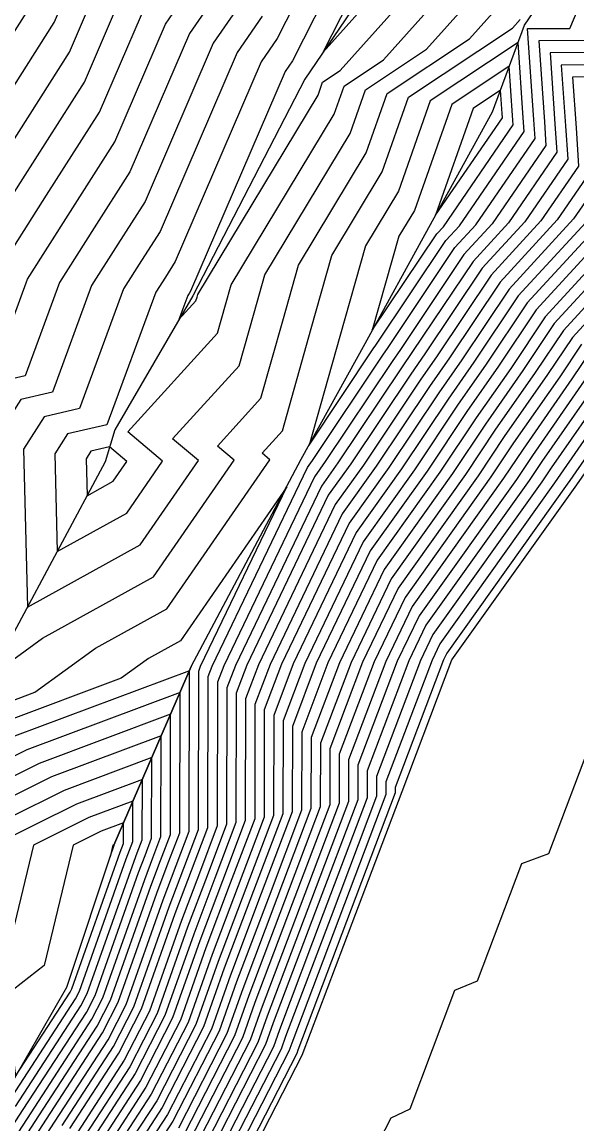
# Model space of a CAD drawing. Extents: x 2188792 to 2191981, y 386090 to 389710.
# Drawn here: x 2190615.4 to 2190644.3, y 388165.6 to 388223.2 of the extents above; entities that cross this region are included whole.
import ezdxf

# ---------------------------------------------------------------- set-up
doc = ezdxf.new("R2010")
doc.units = 0
for name, color, linetype in [('DTM Contours Major', 7, 'Continuous'), ('DTM Contours Minor', 7, 'Continuous'), ('PH Exist DTM Breakline', 7, 'Continuous')]:
    doc.layers.add(name, color=color, linetype=linetype)

msp = doc.modelspace()

# ---------------------------------------------------------------- linework, layer by layer
at = {"layer": 'DTM Contours Major'}
for points in [[(2190644.73, 388241.828), (2190639.903, 388236.911), (2190639.384, 388236.155), (2190634.889, 388231.428), (2190634.048, 388230.205), (2190629.489, 388221.207), (2190629.108, 388220.651), (2190624.163, 388209.161), (2190624.094, 388209.053), (2190624.028, 388208.949), (2190623.563, 388207.684), (2190624.454, 388208.665), (2190624.51, 388208.86), (2190624.549, 388209), (2190630.83, 388219.416), (2190631.065, 388220.084), (2190631.991, 388220.7), (2190638.083, 388227.518), (2190639.653, 388229.667)], [(2190614.108, 388205.602), (2190615.65, 388209.798), (2190617.895, 388213.326), (2190620.212, 388216.969), (2190622.859, 388223.119), (2190625.55, 388227.05)], [(2190611.935, 388161.01), (2190615.435, 388166.396), (2190618.731, 388171.468), (2190619.183, 388172.351), (2190621.455, 388178.78), (2190621.796, 388179.682), (2190622.137, 388180.584), (2190622.147, 388184.79), (2190617.562, 388183.071), (2190611.813, 388180.217), (2190611.496, 388178.901), (2190608.4, 388176.474), (2190604.168, 388182.987), (2190604.896, 388185.655), (2190598.447, 388194.266), (2190598.375, 388194.997), (2190602.421, 388201.529), (2190602.388, 388202.947), (2190606.766, 388209.832), (2190606.992, 388209.884), (2190607.273, 388210.648), (2190611.695, 388217.6), (2190616.262, 388224.778)], [(2190633.715, 388206.146), (2190633.849, 388206.338), (2190637.506, 388211.807), (2190638.221, 388212.586), (2190641.592, 388217.504), (2190641.542, 388218.235), (2190641.274, 388222.169), (2190636.682, 388219.111), (2190635.024, 388214.393), (2190633.299, 388211.532), (2190631.963, 388206.8), (2190630.36, 388201.121), (2190633.715, 388206.146)], [(2190650.135, 388220.365), (2190644.119, 388220.346), (2190644.299, 388217.7), (2190644.434, 388215.708), (2190642.468, 388212.839), (2190639.864, 388210.001), (2190637.048, 388205.791), (2190636.158, 388204.511), (2190633.198, 388200.077), (2190631.729, 388198.015), (2190627.717, 388189.64), (2190627.045, 388187.864), (2190627.031, 388181.495), (2190625.843, 388178.353), (2190624.654, 388175.211), (2190623.233, 388171.188), (2190621.556, 388167.918), (2190619.494, 388164.744)], [(2190646.715, 388213.092), (2190642.223, 388208.196), (2190640.248, 388205.243), (2190638.601, 388202.876), (2190636.525, 388199.767), (2190633.55, 388195.59), (2190630.738, 388189.72), (2190629.488, 388186.415), (2190629.478, 388181.951), (2190627.866, 388177.689), (2190626.254, 388173.426), (2190625.257, 388170.607), (2190622.969, 388166.143), (2190621.523, 388163.919)], [(2190644.581, 388206.391), (2190643.448, 388204.696), (2190641.043, 388201.242), (2190639.852, 388199.457), (2190635.371, 388193.165), (2190633.759, 388189.8), (2190631.931, 388184.966), (2190631.925, 388182.407), (2190629.889, 388177.024), (2190627.853, 388171.642), (2190627.282, 388170.025), (2190624.381, 388164.368)], [(2190646.647, 388204.148), (2190643.486, 388199.607), (2190643.179, 388199.147), (2190637.193, 388190.741), (2190636.78, 388189.88), (2190634.374, 388183.518), (2190634.372, 388182.863), (2190631.913, 388176.36), (2190629.453, 388169.858), (2190629.307, 388169.444), (2190625.794, 388162.593), (2190625.582, 388162.267), (2190625.357, 388161.92), (2190623.04, 388153.901), (2190622.892, 388153.511), (2190620.575, 388145.491), (2190620.427, 388145.101), (2190618.11, 388137.081), (2190617.94, 388136.555), (2190615.622, 388128.532), (2190615.454, 388128.01), (2190611.587, 388120.449), (2190611.453, 388119.958), (2190607.588, 388112.401)], [(2190619.945, 388201.026), (2190618.969, 388200.801), (2190618.719, 388200.406), (2190618.764, 388198.48), (2190620.137, 388199.238), (2190620.847, 388200.266), (2190619.945, 388201.026)], [(2190617.464, 388165.57), (2190620.143, 388169.693), (2190621.208, 388171.769), (2190623.054, 388176.995), (2190623.819, 388179.017), (2190624.584, 388181.04), (2190624.603, 388189.313), (2190624.696, 388189.561), (2190629.193, 388198.947), (2190623.639, 388190.899), (2190621.969, 388189.977), (2190620.553, 388188.949), (2190614.328, 388186.616)]]:
    msp.add_lwpolyline(points, dxfattribs=at)
at = {"layer": 'DTM Contours Minor'}
for points in [[(2190631.101, 388221.666), (2190635.266, 388229.886), (2190635.682, 388230.49), (2190640.608, 388235.67), (2190640.662, 388235.75), (2190641.343, 388236.443), (2190640.992, 388235.637), (2190640.877, 388235.482), (2190638.036, 388229.62), (2190637.26, 388228.558), (2190631.101, 388221.666)], [(2190632.83, 388230.524), (2190628.701, 388222.376), (2190627.858, 388221.145), (2190623.373, 388210.722), (2190622.855, 388209.908), (2190622.353, 388209.119), (2190619.8, 388202.177), (2190617.749, 388201.704), (2190617.085, 388200.66), (2190617.206, 388195.565), (2190620.838, 388197.57), (2190622.714, 388200.289), (2190620.902, 388201.817), (2190625.582, 388206.966), (2190626, 388208.448), (2190626.299, 388209.506), (2190631.669, 388218.411), (2190632.188, 388219.889), (2190634.238, 388221.254), (2190638.906, 388226.478)], [(2190617.87, 388165.405), (2190620.426, 388169.338), (2190621.613, 388171.653), (2190623.374, 388176.638), (2190624.224, 388178.885), (2190625.074, 388181.131), (2190625.091, 388189.023), (2190625.301, 388189.577), (2190630.272, 388199.955), (2190630.536, 388200.325), (2190634.203, 388205.819), (2190634.489, 388206.229), (2190637.977, 388211.446), (2190639.07, 388212.637), (2190642.16, 388217.144), (2190642.093, 388218.128), (2190641.769, 388222.891), (2190643.981, 388222.898), (2190646.681, 388229.29)], [(2190626.338, 388225.881), (2190624.109, 388222.626), (2190621.002, 388215.408), (2190619.135, 388212.472), (2190617.326, 388209.629), (2190615.531, 388204.746), (2190614.088, 388204.413)], [(2190627.913, 388223.544), (2190626.609, 388221.638), (2190622.583, 388212.284), (2190621.615, 388210.762), (2190620.677, 388209.289), (2190618.377, 388203.033), (2190616.529, 388202.607), (2190615.452, 388200.914), (2190615.648, 388192.65), (2190621.538, 388195.902), (2190624.581, 388200.313), (2190623.236, 388201.446), (2190626.709, 388205.267), (2190627.491, 388208.036), (2190628.049, 388210.013), (2190632.508, 388217.407), (2190633.312, 388219.694), (2190636.485, 388221.807), (2190639.73, 388225.439)], [(2190612.472, 388161.046), (2190615.841, 388166.231), (2190619.013, 388171.113), (2190619.588, 388172.234), (2190621.775, 388178.423), (2190622.201, 388179.549), (2190622.627, 388180.675), (2190622.638, 388185.925), (2190616.915, 388183.78), (2190610.276, 388180.484), (2190600.692, 388193.282), (2190600.571, 388194.51), (2190604.08, 388200.176), (2190604.021, 388202.693), (2190607.986, 388208.928), (2190608.415, 388209.027), (2190608.948, 388210.478), (2190612.935, 388216.745), (2190617.052, 388223.216), (2190617.86, 388225.094)], [(2190613.009, 388161.083), (2190616.247, 388166.066), (2190619.296, 388170.758), (2190619.993, 388172.118), (2190622.095, 388178.066), (2190622.605, 388179.416), (2190623.116, 388180.766), (2190623.13, 388187.061), (2190616.268, 388184.489), (2190610.812, 388181.78), (2190602.936, 388192.298), (2190602.766, 388194.024), (2190605.739, 388198.824), (2190605.654, 388202.438), (2190609.207, 388208.025), (2190609.838, 388208.171), (2190610.624, 388210.308), (2190614.175, 388215.89), (2190617.842, 388221.654), (2190619.11, 388224.6)], [(2190627.126, 388224.713), (2190625.359, 388222.132), (2190621.793, 388213.846), (2190620.375, 388211.617), (2190619.002, 388209.459), (2190616.954, 388203.889), (2190615.308, 388203.51), (2190613.819, 388201.168), (2190614.035, 388192.062), (2190613.743, 388191.59), (2190613.973, 388189.242), (2190616.446, 388191.036), (2190622.238, 388194.235), (2190626.449, 388200.336), (2190625.571, 388201.075), (2190627.837, 388203.568), (2190628.982, 388207.624), (2190629.799, 388210.519), (2190633.346, 388216.402), (2190634.435, 388219.5), (2190638.732, 388222.361), (2190640.553, 388224.399)], [(2190613.546, 388161.119), (2190616.653, 388165.901), (2190619.578, 388170.403), (2190620.398, 388172.002), (2190622.415, 388177.709), (2190623.01, 388179.283), (2190623.605, 388180.857), (2190623.622, 388188.197), (2190615.621, 388185.198), (2190611.348, 388183.076), (2190605.18, 388191.313), (2190604.961, 388193.537), (2190607.399, 388197.471), (2190607.287, 388202.184), (2190610.427, 388207.122), (2190611.261, 388207.315), (2190612.299, 388210.138), (2190615.415, 388215.036), (2190618.632, 388220.093), (2190620.36, 388224.107)], [(2190614.083, 388161.156), (2190617.059, 388165.735), (2190619.861, 388170.048), (2190620.803, 388171.886), (2190622.734, 388177.352), (2190623.415, 388179.15), (2190624.095, 388180.948), (2190624.114, 388189.332), (2190614.974, 388185.907), (2190611.885, 388184.373), (2190607.424, 388190.329), (2190607.157, 388193.05), (2190609.058, 388196.119), (2190608.92, 388201.93), (2190611.647, 388206.219), (2190612.684, 388206.458), (2190613.975, 388209.968), (2190616.655, 388214.181), (2190619.422, 388218.531), (2190621.61, 388223.613)], [(2190613.681, 388187.324), (2190616.043, 388188.21), (2190619.207, 388190.506), (2190622.939, 388192.567), (2190628.316, 388200.359), (2190627.906, 388200.705), (2190628.964, 388201.869), (2190630.473, 388207.212), (2190631.549, 388211.025), (2190634.185, 388215.397), (2190635.559, 388219.305), (2190640.979, 388222.914), (2190641.376, 388223.359)], [(2190651.982, 388222.285), (2190642.357, 388222.255), (2190642.645, 388218.021), (2190642.729, 388216.785), (2190639.92, 388212.688), (2190638.449, 388211.085), (2190635.129, 388206.119), (2190634.692, 388205.492), (2190631.201, 388200.263), (2190630.636, 388199.47), (2190625.905, 388189.593), (2190625.58, 388188.733), (2190625.563, 388181.222), (2190624.629, 388178.752), (2190623.694, 388176.281), (2190622.018, 388171.537), (2190620.708, 388168.983), (2190618.276, 388165.24)], [(2190651.367, 388221.645), (2190642.944, 388221.619), (2190643.196, 388217.914), (2190643.297, 388216.426), (2190640.769, 388212.738), (2190638.921, 388210.724), (2190635.769, 388206.01), (2190635.181, 388205.165), (2190631.867, 388200.201), (2190631, 388198.985), (2190626.509, 388189.608), (2190626.068, 388188.444), (2190626.052, 388181.313), (2190625.033, 388178.619), (2190624.014, 388175.925), (2190622.423, 388171.421), (2190620.991, 388168.628), (2190618.682, 388165.075)], [(2190650.751, 388221.005), (2190643.531, 388220.983), (2190643.747, 388217.807), (2190643.866, 388216.067), (2190641.618, 388212.789), (2190639.392, 388210.363), (2190636.409, 388205.9), (2190635.669, 388204.838), (2190632.532, 388200.139), (2190631.365, 388198.5), (2190627.113, 388189.624), (2190626.557, 388188.154), (2190626.542, 388181.404), (2190625.438, 388178.486), (2190624.334, 388175.568), (2190622.828, 388171.304), (2190621.274, 388168.273), (2190619.088, 388164.91)], [(2190637.034, 388212.168), (2190637.371, 388212.536), (2190641.023, 388217.863), (2190640.991, 388218.342), (2190640.815, 388220.92), (2190637.806, 388218.916), (2190635.863, 388213.388), (2190635.049, 388212.038), (2190633.662, 388207.126), (2190637.034, 388212.168)], [(2190640.455, 388218.222), (2190640.439, 388218.449), (2190640.356, 388219.672), (2190638.929, 388218.721), (2190636.965, 388213.131), (2190640.455, 388218.222)], [(2190645.003, 388215.349), (2190643.317, 388212.89), (2190640.336, 388209.64), (2190637.688, 388205.681), (2190636.646, 388204.184), (2190633.863, 388200.015), (2190632.093, 388197.53), (2190628.322, 388189.656), (2190627.534, 388187.574), (2190627.521, 388181.587), (2190626.247, 388178.22), (2190624.974, 388174.854), (2190623.638, 388171.072), (2190621.839, 388167.563), (2190619.9, 388164.579)], [(2190645.571, 388214.989), (2190644.167, 388212.941), (2190640.807, 388209.279), (2190638.328, 388205.572), (2190637.135, 388203.857), (2190634.528, 388199.953), (2190632.457, 388197.045), (2190628.926, 388189.672), (2190628.023, 388187.285), (2190628.01, 388181.678), (2190626.652, 388178.087), (2190625.294, 388174.497), (2190624.042, 388170.955), (2190622.121, 388167.208), (2190620.306, 388164.414)], [(2190645.016, 388212.991), (2190641.279, 388208.918), (2190638.968, 388205.462), (2190637.623, 388203.53), (2190635.194, 388199.891), (2190632.822, 388196.56), (2190629.53, 388189.688), (2190628.511, 388186.995), (2190628.499, 388181.769), (2190627.057, 388177.955), (2190625.614, 388174.14), (2190624.447, 388170.839), (2190622.404, 388166.853), (2190620.712, 388164.249)], [(2190645.866, 388213.042), (2190641.751, 388208.557), (2190639.608, 388205.353), (2190638.112, 388203.203), (2190635.859, 388199.829), (2190633.186, 388196.075), (2190630.134, 388189.704), (2190629, 388186.705), (2190628.989, 388181.86), (2190627.461, 388177.822), (2190625.934, 388173.783), (2190624.852, 388170.723), (2190622.686, 388166.498), (2190621.117, 388164.084)], [(2190647.564, 388213.143), (2190642.694, 388207.835), (2190640.888, 388205.134), (2190639.089, 388202.549), (2190637.19, 388199.705), (2190633.914, 388195.105), (2190631.342, 388189.736), (2190629.977, 388186.125), (2190629.968, 388182.042), (2190628.271, 388177.556), (2190626.574, 388173.07), (2190625.662, 388170.49), (2190623.251, 388165.788), (2190621.929, 388163.753)], [(2190648.414, 388213.194), (2190643.166, 388207.474), (2190641.528, 388205.024), (2190639.578, 388202.223), (2190637.856, 388199.643), (2190634.279, 388194.62), (2190631.947, 388189.752), (2190630.465, 388185.836), (2190630.457, 388182.133), (2190628.675, 388177.423), (2190626.894, 388172.713), (2190626.067, 388170.374), (2190623.534, 388165.433)], [(2190648.347, 388212.245), (2190643.638, 388207.113), (2190642.168, 388204.915), (2190640.066, 388201.896), (2190638.521, 388199.581), (2190634.643, 388194.135), (2190632.551, 388189.768), (2190630.954, 388185.546), (2190630.946, 388182.225), (2190629.08, 388177.29), (2190627.214, 388172.356), (2190626.472, 388170.258), (2190623.816, 388165.078)], [(2190648.279, 388211.297), (2190644.109, 388206.752), (2190642.808, 388204.805), (2190640.555, 388201.569), (2190639.186, 388199.519), (2190635.007, 388193.65), (2190633.155, 388189.784), (2190631.442, 388185.256), (2190631.436, 388182.316), (2190629.485, 388177.157), (2190627.533, 388171.999), (2190626.877, 388170.142), (2190624.099, 388164.723)], [(2190645.053, 388206.03), (2190644.088, 388204.586), (2190641.532, 388200.915), (2190640.517, 388199.395), (2190635.736, 388192.68), (2190634.363, 388189.816), (2190632.419, 388184.677), (2190632.415, 388182.498), (2190630.294, 388176.892), (2190628.173, 388171.285), (2190627.687, 388169.909), (2190624.664, 388164.013)], [(2190644.728, 388204.477), (2190642.021, 388200.588), (2190641.183, 388199.333), (2190636.1, 388192.195), (2190634.968, 388189.832), (2190632.908, 388184.387), (2190632.904, 388182.589), (2190630.699, 388176.759), (2190628.493, 388170.928), (2190628.092, 388169.793), (2190624.947, 388163.658), (2190624.364, 388162.762), (2190623.746, 388161.811), (2190621.688, 388154.686), (2190621.281, 388153.614), (2190619.222, 388146.486), (2190618.816, 388145.415), (2190616.756, 388138.286), (2190616.291, 388136.844), (2190614.229, 388129.706), (2190613.766, 388128.273), (2190610.323, 388121.542), (2190609.958, 388120.193), (2190606.52, 388113.473)], [(2190645.368, 388204.367), (2190642.509, 388200.261), (2190641.848, 388199.271), (2190636.464, 388191.71), (2190635.572, 388189.848), (2190633.397, 388184.097), (2190633.393, 388182.68), (2190631.103, 388176.626), (2190628.813, 388170.571), (2190628.497, 388169.677), (2190625.229, 388163.303), (2190624.77, 388162.597), (2190624.283, 388161.848), (2190622.139, 388154.424), (2190621.818, 388153.579), (2190619.673, 388146.155), (2190619.353, 388145.31), (2190617.207, 388137.884), (2190616.841, 388136.748), (2190614.693, 388129.315), (2190614.329, 388128.185), (2190610.745, 388121.178), (2190610.456, 388120.114), (2190606.876, 388113.116)], [(2190646.007, 388204.258), (2190642.998, 388199.934), (2190642.514, 388199.209), (2190636.828, 388191.226), (2190636.176, 388189.864), (2190633.885, 388183.807), (2190633.883, 388182.772), (2190631.508, 388176.493), (2190629.133, 388170.215), (2190628.902, 388169.56), (2190625.512, 388162.948), (2190625.176, 388162.432), (2190624.82, 388161.884), (2190622.589, 388154.163), (2190622.355, 388153.545), (2190620.124, 388145.823), (2190619.89, 388145.206), (2190617.659, 388137.482), (2190617.39, 388136.651), (2190615.158, 388128.923), (2190614.891, 388128.098), (2190611.166, 388120.814), (2190610.955, 388120.036), (2190607.232, 388112.758)], [(2190647.287, 388204.039), (2190643.975, 388199.28), (2190643.844, 388199.085), (2190637.557, 388190.256), (2190637.384, 388189.896), (2190634.862, 388183.228), (2190634.862, 388182.954), (2190632.317, 388176.227), (2190629.773, 388169.501), (2190629.712, 388169.328), (2190626.077, 388162.238), (2190625.988, 388162.102), (2190625.894, 388161.957), (2190623.491, 388153.64), (2190623.429, 388153.477), (2190621.026, 388145.159), (2190620.964, 388144.996), (2190618.561, 388136.679), (2190618.49, 388136.459), (2190616.087, 388128.14), (2190616.016, 388127.922), (2190612.008, 388120.085), (2190611.952, 388119.879), (2190607.944, 388112.044)], [(2190645.143, 388185.79), (2190642.86, 388179.755), (2190641.451, 388179.232), (2190639.135, 388173.109), (2190637.962, 388172.612), (2190635.619, 388166.417), (2190634.624, 388165.946), (2190631.243, 388159.353), (2190629.005, 388151.607), (2190627.74, 388151.474), (2190625.462, 388143.586), (2190624.554, 388143.395), (2190623.888, 388143.255), (2190621.56, 388135.197), (2190619.231, 388127.139), (2190618.802, 388126.827), (2190618.453, 388126.574), (2190614.528, 388118.901), (2190610.603, 388111.228)], [(2190615.029, 388166.561), (2190618.448, 388171.823), (2190618.778, 388172.467), (2190621.135, 388179.136), (2190621.391, 388179.815), (2190621.648, 388180.493), (2190621.655, 388183.654), (2190618.209, 388182.362), (2190613.887, 388180.217)], [(2190614.623, 388166.727), (2190618.166, 388172.178), (2190618.373, 388172.583), (2190620.815, 388179.493), (2190620.987, 388179.947), (2190621.158, 388180.401), (2190621.163, 388182.519), (2190618.855, 388181.654), (2190615.961, 388180.217), (2190614.847, 388175.588), (2190609.976, 388171.768), (2190610.311, 388168.945), (2190611.2, 388161.458), (2190614.623, 388166.727)], [(2190617.968, 388172.699), (2190620.495, 388179.85), (2190620.582, 388180.08), (2190620.669, 388180.31), (2190620.671, 388181.383), (2190619.502, 388180.945), (2190618.036, 388180.217), (2190616.523, 388173.931), (2190614.526, 388172.365), (2190615.028, 388168.139), (2190617.883, 388172.534), (2190617.968, 388172.699)], [(2190620.18, 388180.219), (2190620.18, 388180.247), (2190620.149, 388180.236), (2190620.11, 388180.217), (2190619.965, 388179.612), (2190620.175, 388180.207), (2190620.177, 388180.213), (2190620.18, 388180.219)]]:
    msp.add_lwpolyline(points, dxfattribs=at)
at = {"layer": 'PH Exist DTM Breakline'}
for points in [[(2190670.171, 388270.225), (2190664.965, 388262.952), (2190659.76, 388255.68), (2190653.515, 388250.265), (2190645.048, 388241.652), (2190640.752, 388235.613), (2190636.456, 388229.574), (2190630.138, 388220.244), (2190624.283, 388208.923), (2190620.217, 388201.926), (2190619.711, 388200.252), (2190614.94, 388191.324), (2190613.285, 388187.758), (2190610.165, 388180.217), (2190605.93, 388171.237), (2190600.164, 388160.215)], [(2190624.207, 388189.548), (2190629.953, 388200.38), (2190633.283, 388206.435), (2190636.612, 388212.491), (2190639.942, 388218.546), (2190641.605, 388223.069), (2190646.247, 388229.857), (2190650.888, 388236.646), (2190655.529, 388243.435), (2190660.17, 388250.223)], [(2190608.2, 388111.788), (2190612.311, 388119.823), (2190616.421, 388127.859), (2190618.886, 388136.39), (2190621.35, 388144.921), (2190623.815, 388153.452), (2190626.28, 388161.983), (2190630.003, 388169.244), (2190632.608, 388176.132), (2190635.213, 388183.019), (2190637.819, 388189.907), (2190644.335, 388199.039), (2190647.759, 388203.958)], [(2190624.207, 388189.548), (2190620.166, 388180.217), (2190624.207, 388189.548)], [(2190620.166, 388180.217), (2190617.687, 388172.78), (2190614.295, 388166.86), (2190610.903, 388160.94), (2190608.415, 388154.435), (2190605.927, 388147.929), (2190602.999, 388139.171), (2190600.071, 388130.412), (2190597.938, 388122.081), (2190595.804, 388113.749), (2190593.543, 388106.967), (2190591.282, 388100.184), (2190591.991, 388093), (2190592.701, 388085.816), (2190594.501, 388080.81)]]:
    msp.add_lwpolyline(points, dxfattribs=at)

doc.saveas('drawing.dxf')
